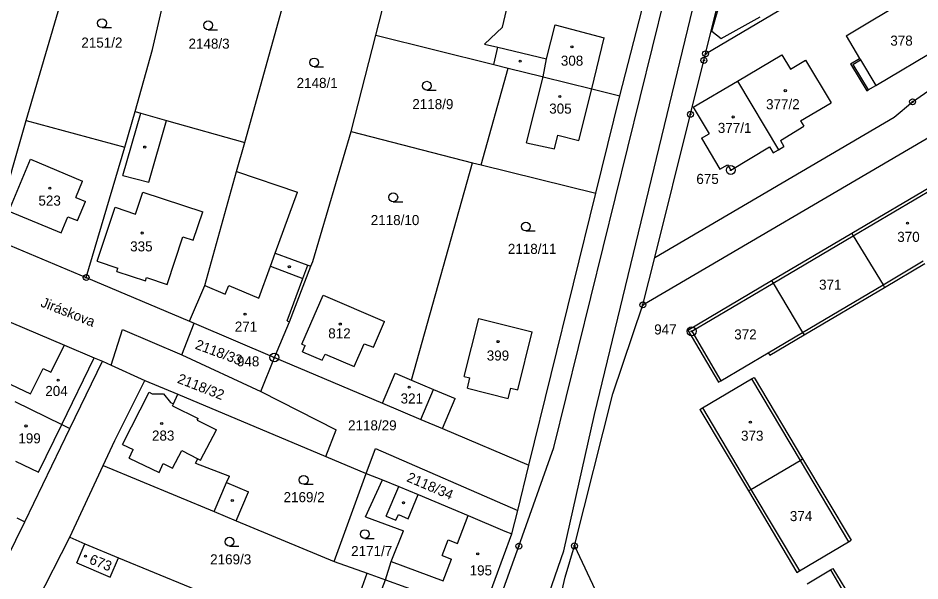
# Model space of a CAD drawing. Extents: x -763205 to -760228, y -1155311 to -1152844.
# Drawn here: x -762068.8 to -761916.2, y -1154846.6 to -1154751.4 of the extents above; entities that cross this region are included whole.
import ezdxf

# ---------------------------------------------------------------- set-up
doc = ezdxf.new("R2010")
doc.units = 0
for name, color, linetype in [('Vrstva 1', 7, 'Continuous'), ('Vrstva 15', 7, 'Continuous'), ('Vrstva 17', 7, 'Continuous'), ('Vrstva 18', 7, 'Continuous'), ('Vrstva 19', 7, 'Continuous'), ('Vrstva 24', 7, 'Continuous'), ('Vrstva 25', 7, 'Continuous'), ('Vrstva 4', 7, 'Continuous'), ('Vrstva 6', 7, 'Continuous')]:
    doc.layers.add(name, color=color, linetype=linetype)

msp = doc.modelspace()

# ---------------------------------------------------------------- linework, layer by layer
at = {"layer": 'Vrstva 1'}
for p, q in [((-761952.5, -1154757.45), (-761945.67, -1154730.09)), ((-762046.07, -1154756.72), (-762041.59, -1154737.22)), ((-762030.46, -1154772.43), (-762021.68, -1154741.06)), ((-761986.85, -1154752.98), (-761984.41, -1154742.67)), ((-762063.57, -1154755.49), (-762060.34, -1154744.39)), ((-762008.26, -1154754.32), (-762005.68, -1154744.12)), ((-761952.5, -1154757.45), (-761930.56, -1154744.46)), ((-761928.73, -1154754.44), (-761914.73, -1154746)), ((-761966.99, -1154764.58), (-761962.78, -1154748.09)), ((-761917.48, -1154765.57), (-761894.16, -1154749.34)), ((-761989.91, -1154755.83), (-761986.85, -1154752.98)), ((-762067.43, -1154768.73), (-762063.57, -1154755.49)), ((-762012.46, -1154770.57), (-762008.26, -1154754.32)), ((-762008.26, -1154754.32), (-761988.34, -1154759.27)), ((-761928.73, -1154754.44), (-761926.44, -1154758.24)), ((-761923.69, -1154762.8), (-761909.7, -1154754.46)), ((-762048.97, -1154767.22), (-762046.07, -1154756.72)), ((-761989.91, -1154755.83), (-761987.65, -1154756.36)), ((-761988.34, -1154759.27), (-761987.65, -1154756.36)), ((-761955.06, -1154767.69), (-761952.78, -1154758.57)), ((-761952.78, -1154758.57), (-761952.5, -1154757.45)), ((-761947.1, -1154762.06), (-761939.62, -1154757.62)), ((-761939.62, -1154757.62), (-761938.15, -1154760.06)), ((-761938.15, -1154760.06), (-761935.58, -1154758.52)), ((-761935.58, -1154758.52), (-761931.27, -1154765.73)), ((-761927.98, -1154759.17), (-761926.44, -1154758.24)), ((-761990.47, -1154776.23), (-761985.89, -1154759.88)), ((-761988.34, -1154759.27), (-761985.89, -1154759.88)), ((-761985.89, -1154759.88), (-761980.16, -1154761.31)), ((-761927.98, -1154759.17), (-761925.23, -1154763.73)), ((-761980.16, -1154761.31), (-761980, -1154761.34)), ((-761980, -1154761.34), (-761971.75, -1154763.37)), ((-761954.58, -1154766.5), (-761947.1, -1154762.06)), ((-761947.1, -1154762.06), (-761940.16, -1154773.67)), ((-761924.97, -1154763.57), (-761923.69, -1154762.8)), ((-761971.75, -1154763.37), (-761966.99, -1154764.58)), ((-761971.09, -1154781.03), (-761966.99, -1154764.58)), ((-761925.23, -1154763.73), (-761924.97, -1154763.57)), ((-761933.84, -1154767.27), (-761931.27, -1154765.73)), ((-761920.6, -1154768.16), (-761917.48, -1154765.57)), ((-762050.75, -1154773.22), (-762048.97, -1154767.22)), ((-762048.97, -1154767.22), (-762048.02, -1154767.49)), ((-762048.02, -1154767.49), (-762043.67, -1154768.71)), ((-761961.09, -1154791.87), (-761955.06, -1154767.69)), ((-761954.58, -1154766.5), (-761951.91, -1154770.96)), ((-761936.42, -1154768.81), (-761933.84, -1154767.27)), ((-762073.2, -1154788.56), (-762067.43, -1154768.73)), ((-762067.43, -1154768.73), (-762050.75, -1154773.22)), ((-762043.67, -1154768.71), (-762030.46, -1154772.43)), ((-761961.09, -1154791.87), (-761920.6, -1154768.16)), ((-761936.42, -1154768.81), (-761935.88, -1154769.71)), ((-762018.97, -1154792.54), (-762012.46, -1154770.57)), ((-762012.46, -1154770.57), (-761991.91, -1154775.87)), ((-761939.85, -1154772.09), (-761935.88, -1154769.71)), ((-761963.1, -1154799.9), (-761914.21, -1154771.28)), ((-761953.2, -1154771.73), (-761951.91, -1154770.96)), ((-761953.2, -1154771.73), (-761950.07, -1154776.97)), ((-761939.85, -1154772.09), (-761939.24, -1154773.12)), ((-762057.28, -1154795.27), (-762050.75, -1154773.22)), ((-762031.84, -1154777.37), (-762030.46, -1154772.43)), ((-761948.24, -1154777.1), (-761941.69, -1154773.19)), ((-761941.69, -1154773.19), (-761941.07, -1154774.22)), ((-761941.07, -1154774.22), (-761940.16, -1154773.67)), ((-761940.16, -1154773.67), (-761939.24, -1154773.12)), ((-762002.24, -1154812.61), (-761991.91, -1154775.87)), ((-761991.91, -1154775.87), (-761990.47, -1154776.23)), ((-761990.47, -1154776.23), (-761971.09, -1154781.03)), ((-761950.07, -1154776.97), (-761948.78, -1154776.2)), ((-761948.78, -1154776.2), (-761948.24, -1154777.1)), ((-762037.23, -1154796.63), (-762031.84, -1154777.37)), ((-762031.84, -1154777.37), (-762021.55, -1154780.87)), ((-761927.77, -1154787.79), (-761913.61, -1154779.42)), ((-762025.3, -1154791.13), (-762021.55, -1154780.87)), ((-761982.39, -1154826.99), (-761971.09, -1154781.03)), ((-762073.2, -1154788.56), (-762057.28, -1154795.27)), ((-761941.33, -1154795.8), (-761927.77, -1154787.79)), ((-761927.77, -1154787.79), (-761927.52, -1154788.22)), ((-761927.52, -1154788.22), (-761922.48, -1154796.51)), ((-762025.3, -1154791.13), (-762019.81, -1154793.19)), ((-761963.1, -1154799.9), (-761961.09, -1154791.87)), ((-762022.9, -1154802.75), (-762019.29, -1154793.38)), ((-762019.81, -1154793.19), (-762019.29, -1154793.38)), ((-762019.29, -1154793.38), (-762018.97, -1154792.54)), ((-761922.23, -1154796.94), (-761915.42, -1154792.91)), ((-762057.28, -1154795.27), (-762039.83, -1154802.63)), ((-762039.83, -1154802.63), (-762037.23, -1154796.63)), ((-761955.53, -1154804.19), (-761941.33, -1154795.8)), ((-761941.33, -1154795.8), (-761941.08, -1154796.23)), ((-761941.08, -1154796.23), (-761936.09, -1154804.55)), ((-761922.48, -1154796.51), (-761922.23, -1154796.94)), ((-761935.83, -1154804.98), (-761922.23, -1154796.94)), ((-762020.81, -1154806.54), (-762017.22, -1154798.28)), ((-762017.22, -1154798.28), (-762006.81, -1154802.72)), ((-761968.19, -1154814.92), (-761963.1, -1154799.9)), ((-762072.3, -1154801.9), (-762060.97, -1154806.7)), ((-762039.83, -1154802.63), (-762039.01, -1154802.98)), ((-762025.45, -1154808.79), (-762022.9, -1154802.75)), ((-762008.7, -1154807.05), (-762006.81, -1154802.72)), ((-761993.32, -1154811.99), (-761990.86, -1154802.21)), ((-761990.86, -1154802.21), (-761981.83, -1154804.48)), ((-762039.01, -1154802.98), (-762025.45, -1154808.79)), ((-761955.53, -1154804.19), (-761950.34, -1154812.98)), ((-761984.29, -1154814.26), (-761981.83, -1154804.48)), ((-761941.65, -1154808.42), (-761935.83, -1154804.98)), ((-761936.09, -1154804.55), (-761935.83, -1154804.98)), ((-762060.97, -1154806.7), (-762055.91, -1154808.84)), ((-762020.81, -1154806.54), (-762020.25, -1154806.79)), ((-762020.69, -1154807.81), (-762020.25, -1154806.79)), ((-762011.93, -1154810.34), (-762010.25, -1154806.48)), ((-762010.25, -1154806.48), (-762008.7, -1154807.05)), ((-762055.91, -1154808.84), (-762054.53, -1154809.42)), ((-762025.45, -1154808.79), (-762007.15, -1154816.52)), ((-762020.69, -1154807.81), (-762017.36, -1154809.26)), ((-762017.36, -1154809.26), (-762016.86, -1154808.24)), ((-762016.86, -1154808.24), (-762011.93, -1154810.34)), ((-761949.91, -1154812.72), (-761941.9, -1154807.99)), ((-761941.9, -1154807.99), (-761941.65, -1154808.42)), ((-762060.03, -1154820.79), (-762054.53, -1154809.42)), ((-762054.53, -1154809.42), (-762053.08, -1154810.08)), ((-762053.08, -1154810.08), (-762047.39, -1154812.66)), ((-762007.15, -1154816.52), (-762005.01, -1154811.44)), ((-762005.01, -1154811.44), (-762002.24, -1154812.61)), ((-762052.41, -1154822.84), (-762047.39, -1154812.66)), ((-762047.39, -1154812.66), (-762041.77, -1154815.02)), ((-762002.24, -1154812.61), (-761998.54, -1154814.18)), ((-761993.32, -1154811.99), (-761992.36, -1154812.23)), ((-761992.8, -1154813.98), (-761992.36, -1154812.23)), ((-761953.03, -1154817.3), (-761944.72, -1154812.41)), ((-761950.34, -1154812.98), (-761949.91, -1154812.72)), ((-761944.72, -1154812.41), (-761944.29, -1154812.15)), ((-761944.29, -1154812.15), (-761936.08, -1154825.93)), ((-762042.53, -1154816.63), (-762041.77, -1154815.02)), ((-762041.77, -1154815.02), (-762016.75, -1154825.51)), ((-761998.54, -1154814.18), (-761994.84, -1154815.74)), ((-761992.8, -1154813.98), (-761985.87, -1154815.72)), ((-761985.87, -1154815.72), (-761985.43, -1154813.97)), ((-761985.43, -1154813.97), (-761984.29, -1154814.26)), ((-761974.69, -1154840.65), (-761968.19, -1154814.92)), ((-762069.34, -1154816.21), (-762061.42, -1154820.11)), ((-762007.15, -1154816.52), (-762000.69, -1154819.26)), ((-761996.99, -1154820.82), (-761994.84, -1154815.74)), ((-762042.69, -1154816.97), (-762042.53, -1154816.63)), ((-762042.69, -1154816.97), (-762038.35, -1154819.1)), ((-761953.46, -1154817.56), (-761953.03, -1154817.3)), ((-761953.46, -1154817.56), (-761945.25, -1154831.34)), ((-762038.49, -1154819.36), (-762038.35, -1154819.1)), ((-762038.49, -1154819.36), (-762035.26, -1154821.02)), ((-762000.69, -1154819.26), (-761996.99, -1154820.82)), ((-762067.68, -1154836.55), (-762060.03, -1154820.79)), ((-762061.42, -1154820.11), (-762060.03, -1154820.79)), ((-762037.92, -1154826.16), (-762035.26, -1154821.02)), ((-761996.99, -1154820.82), (-761982.39, -1154826.99)), ((-762054.41, -1154827.03), (-762052.41, -1154822.84)), ((-762016.75, -1154825.51), (-762009.9, -1154828.38)), ((-762060.03, -1154839.17), (-762054.41, -1154827.03)), ((-762054.41, -1154827.03), (-762035.64, -1154834.84)), ((-762038.79, -1154826.66), (-762038.39, -1154825.92)), ((-762038.79, -1154826.66), (-762033.04, -1154828.84)), ((-762038.39, -1154825.92), (-762037.92, -1154826.16)), ((-761984.29, -1154834.64), (-761982.39, -1154826.99)), ((-761944.82, -1154831.08), (-761936.51, -1154826.18)), ((-761936.51, -1154826.18), (-761936.08, -1154825.93)), ((-761936.08, -1154825.93), (-761927.88, -1154839.69)), ((-762015.33, -1154843.28), (-762009.9, -1154828.38)), ((-762009.9, -1154828.38), (-762007.17, -1154829.47)), ((-762033.52, -1154829.95), (-762033.04, -1154828.84)), ((-762033.52, -1154829.95), (-762029.83, -1154831.51)), ((-762010.02, -1154835.72), (-762007.17, -1154829.47)), ((-762007.17, -1154829.47), (-762004.38, -1154830.59)), ((-762031.89, -1154836.39), (-762029.83, -1154831.51)), ((-762004.38, -1154830.59), (-762001.1, -1154831.97)), ((-761945.25, -1154831.34), (-761944.82, -1154831.08)), ((-761945.25, -1154831.34), (-761937.05, -1154845.12)), ((-762001.1, -1154831.97), (-761992.69, -1154835.5)), ((-762035.64, -1154834.84), (-762031.89, -1154836.39)), ((-761985.28, -1154838.62), (-761984.29, -1154834.64)), ((-762069.04, -1154835.88), (-762067.68, -1154836.55)), ((-762031.89, -1154836.39), (-762015.33, -1154843.28)), ((-762010.02, -1154835.72), (-762003.6, -1154838.08)), ((-761992.69, -1154835.5), (-761986.46, -1154838.14)), ((-762072.46, -1154846.27), (-762067.68, -1154836.55)), ((-762065.69, -1154850.23), (-762060.03, -1154839.17)), ((-762060.03, -1154839.17), (-762057.52, -1154840.28)), ((-762005.69, -1154843.28), (-762003.6, -1154838.08)), ((-761990.29, -1154852.22), (-761985.28, -1154838.62)), ((-761986.46, -1154838.14), (-761985.28, -1154838.62)), ((-762058.88, -1154843.52), (-762057.52, -1154840.28)), ((-762057.52, -1154840.28), (-762051.8, -1154842.64)), ((-761976.24, -1154845.95), (-761974.69, -1154840.65)), ((-761974.69, -1154840.65), (-761970.78, -1154848.92)), ((-761936.62, -1154844.86), (-761928.31, -1154839.95)), ((-761928.31, -1154839.95), (-761927.88, -1154839.69)), ((-762058.88, -1154843.52), (-762053.2, -1154845.93)), ((-762053.2, -1154845.93), (-762051.8, -1154842.64)), ((-762051.8, -1154842.64), (-762031.66, -1154850.9)), ((-762015.33, -1154843.28), (-762009.77, -1154845.26)), ((-762006.67, -1154846.37), (-762005.69, -1154843.28)), ((-762011.17, -1154849.17), (-762009.77, -1154845.26)), ((-762009.77, -1154845.26), (-762006.67, -1154846.37)), ((-761937.05, -1154845.12), (-761936.62, -1154844.86)), ((-761935.32, -1154847.04), (-761931.38, -1154844.7)), ((-761931.38, -1154844.7), (-761930.95, -1154844.45)), ((-761930.95, -1154844.45), (-761925.69, -1154853.17)), ((-762006.67, -1154846.37), (-761990.29, -1154852.22)), ((-761978.48, -1154855.33), (-761976.24, -1154845.95))]:
    msp.add_line(p, q, dxfattribs=at)
at = {"layer": 'Vrstva 24'}
for centre, radius in [((-761952.5, -1154757.45), 0.5), ((-761952.78, -1154758.57), 0.5), ((-761952.78, -1154758.57), 0.1), ((-761952.5, -1154757.45), 0.1), ((-761917.48, -1154765.57), 0.5), ((-761917.48, -1154765.57), 0.1), ((-761955.06, -1154767.69), 0.5), ((-761955.06, -1154767.69), 0.1), ((-761948.24, -1154777.1), 0.75), ((-761948.24, -1154777.1), 0.1), ((-762057.28, -1154795.27), 0.5), ((-762057.28, -1154795.27), 0.1), ((-761963.1, -1154799.9), 0.5), ((-761963.1, -1154799.9), 0.1), ((-761954.85, -1154804.37), 0.75), ((-761954.85, -1154804.37), 0.1), ((-762025.45, -1154808.79), 0.75), ((-762025.45, -1154808.79), 0.1), ((-761984.08, -1154840.68), 0.5), ((-761984.08, -1154840.68), 0.1), ((-761974.69, -1154840.65), 0.5), ((-761974.69, -1154840.65), 0.1)]:
    msp.add_circle(centre, radius, dxfattribs=at)
at = {"layer": 'Vrstva 25'}
for p, q in [((-762054.6, -1154753.04), (-762053, -1154753.04)), ((-762036.65, -1154753.39), (-762035.05, -1154753.39)), ((-762018.72, -1154759.67), (-762017.12, -1154759.67)), ((-761999.66, -1154763.61), (-761998.06, -1154763.61)), ((-762005.34, -1154782.46), (-762003.74, -1154782.46)), ((-761982.91, -1154787.41), (-761981.31, -1154787.41)), ((-762020.49, -1154830.23), (-762018.89, -1154830.23)), ((-762010.14, -1154839.4), (-762008.54, -1154839.4)), ((-762033.04, -1154840.69), (-762031.44, -1154840.69))]:
    msp.add_line(p, q, dxfattribs=at)
for centre, radius in [((-762054.6, -1154752.29), 0.75), ((-762036.65, -1154752.64), 0.75), ((-761975.11, -1154756.29), 0.175), ((-762018.72, -1154758.92), 0.75), ((-761983.88, -1154758.71), 0.175), ((-761999.66, -1154762.86), 0.75), ((-761977.15, -1154764.69), 0.175), ((-761939.01, -1154763.69), 0.175), ((-761947.83, -1154768.14), 0.175), ((-762047.38, -1154773.22), 0.175), ((-762063.42, -1154780.18), 0.175), ((-762005.34, -1154781.71), 0.75), ((-761982.91, -1154786.66), 0.75), ((-761918.33, -1154786.1), 0.175), ((-762047.81, -1154787.75), 0.175), ((-762022.92, -1154793.45), 0.175), ((-762030.41, -1154801.47), 0.175), ((-762014.3, -1154803.14), 0.175), ((-761987.61, -1154806.11), 0.175), ((-762062.04, -1154812.64), 0.175), ((-762002.65, -1154813.81), 0.175), ((-761944.93, -1154819.74), 0.175), ((-762067.46, -1154820.37), 0.175), ((-762044.51, -1154819.95), 0.175), ((-762020.49, -1154829.48), 0.75), ((-762032.56, -1154832.97), 0.175), ((-762003.59, -1154833.34), 0.175), ((-762010.14, -1154838.65), 0.75), ((-762033.04, -1154839.94), 0.75), ((-762057.41, -1154842.36), 0.175), ((-761991.05, -1154841.99), 0.175)]:
    msp.add_circle(centre, radius, dxfattribs=at)
at = {"layer": 'Vrstva 4'}
for p, q in [((-761978.17, -1154824.01), (-761946.39, -1154695.21)), ((-761971.28, -1154818.44), (-761942.52, -1154699.65)), ((-761951.46, -1154753.65), (-761946.5, -1154736.14)), ((-761949.87, -1154754.87), (-761943.28, -1154751.21)), ((-761979.41, -1154758.31), (-761977.97, -1154752.58)), ((-761977.97, -1154752.58), (-761969.64, -1154754.75)), ((-761951.46, -1154753.65), (-761949.87, -1154754.87)), ((-761971.75, -1154763.37), (-761969.64, -1154754.75)), ((-761987.65, -1154756.36), (-761979.41, -1154758.31)), ((-761980, -1154761.34), (-761979.41, -1154758.31)), ((-761927.57, -1154759.27), (-761926.28, -1154758.5)), ((-761926.44, -1154758.24), (-761926.28, -1154758.5)), ((-761926.28, -1154758.5), (-761923.69, -1154762.8)), ((-761927.57, -1154759.27), (-761924.97, -1154763.57)), ((-761982.8, -1154772.53), (-761980, -1154761.34)), ((-761973.95, -1154772.1), (-761971.75, -1154763.37)), ((-762051.1, -1154778.01), (-762048.02, -1154767.49)), ((-762046.71, -1154779.15), (-762043.67, -1154768.71)), ((-761978.08, -1154773.53), (-761977.5, -1154771.22)), ((-761977.5, -1154771.22), (-761973.95, -1154772.1)), ((-761982.8, -1154772.53), (-761978.08, -1154773.53)), ((-762070.36, -1154784.08), (-762066.71, -1154775.26)), ((-762066.71, -1154775.26), (-762057.88, -1154778.99)), ((-762051.1, -1154778.01), (-762046.71, -1154779.15)), ((-762059.05, -1154781.75), (-762057.88, -1154778.99)), ((-762048.96, -1154784.54), (-762047.71, -1154780.82)), ((-762047.71, -1154780.82), (-762037.57, -1154784.17)), ((-761927.52, -1154788.22), (-761913.79, -1154780.1)), ((-762059.05, -1154781.75), (-762057.39, -1154782.44)), ((-762058.75, -1154785.64), (-762057.39, -1154782.44)), ((-762070.36, -1154784.08), (-762061.52, -1154787.74)), ((-762055.44, -1154792.5), (-762052.38, -1154783.38)), ((-762052.38, -1154783.38), (-762048.96, -1154784.54)), ((-762039.16, -1154788.98), (-762037.57, -1154784.17)), ((-762061.52, -1154787.74), (-762060.39, -1154785)), ((-762060.39, -1154785), (-762058.75, -1154785.64)), ((-762043.59, -1154796.45), (-762040.94, -1154788.39)), ((-762040.94, -1154788.39), (-762039.16, -1154788.98)), ((-761941.08, -1154796.23), (-761927.52, -1154788.22)), ((-762026.1, -1154793.33), (-762025.3, -1154791.13)), ((-762055.44, -1154792.5), (-762051.93, -1154793.67)), ((-762052.12, -1154794.24), (-762051.93, -1154793.67)), ((-762028.09, -1154798.77), (-762026.1, -1154793.33)), ((-762026.1, -1154793.33), (-762020.65, -1154795.45)), ((-762020.65, -1154795.45), (-762019.81, -1154793.19)), ((-761922.48, -1154796.51), (-761915.68, -1154792.48)), ((-762052.12, -1154794.24), (-762047.27, -1154795.85)), ((-762047.27, -1154795.85), (-762047.08, -1154795.29)), ((-762047.08, -1154795.29), (-762043.59, -1154796.45)), ((-762037.23, -1154796.63), (-762033.77, -1154798.11)), ((-762033.77, -1154798.11), (-762033.14, -1154796.62)), ((-762033.14, -1154796.62), (-762028.09, -1154798.77)), ((-762023.3, -1154802.58), (-762020.65, -1154795.45)), ((-761954.85, -1154804.37), (-761941.08, -1154796.23)), ((-761936.09, -1154804.55), (-761922.48, -1154796.51)), ((-762023.3, -1154802.58), (-762022.9, -1154802.75)), ((-761954.85, -1154804.37), (-761949.91, -1154812.72)), ((-761941.9, -1154807.99), (-761936.09, -1154804.55)), ((-762063.24, -1154811.25), (-762060.97, -1154806.7)), ((-762061.42, -1154820.11), (-762055.91, -1154808.84)), ((-762066.73, -1154814.96), (-762064.54, -1154810.63)), ((-762064.54, -1154810.63), (-762063.24, -1154811.25)), ((-762071.08, -1154812.85), (-762066.73, -1154814.96)), ((-761944.72, -1154812.41), (-761936.51, -1154826.18)), ((-762051.16, -1154823.48), (-762046.62, -1154814.67)), ((-762046.62, -1154814.67), (-762046.1, -1154814.92)), ((-762046.1, -1154814.92), (-762044.22, -1154814.93)), ((-762044.22, -1154814.93), (-762043.02, -1154816.39)), ((-762000.69, -1154819.26), (-761998.54, -1154814.18)), ((-762043.02, -1154816.39), (-762042.53, -1154816.63)), ((-761953.03, -1154817.3), (-761944.82, -1154831.08)), ((-761976.47, -1154841.48), (-761971.28, -1154818.44)), ((-762065.37, -1154828.2), (-762061.42, -1154820.11)), ((-762051.16, -1154823.48), (-762049.31, -1154824.36)), ((-761984.08, -1154840.68), (-761978.17, -1154824.01)), ((-762050, -1154825.82), (-762049.31, -1154824.36)), ((-762042.66, -1154827.5), (-762041.13, -1154824.52)), ((-762041.13, -1154824.52), (-762038.39, -1154825.92)), ((-762069.24, -1154826.32), (-762065.37, -1154828.2)), ((-762050, -1154825.82), (-762044.95, -1154828.21)), ((-762044.95, -1154828.21), (-762044.26, -1154826.74)), ((-762044.26, -1154826.74), (-762042.66, -1154827.5)), ((-761936.51, -1154826.18), (-761928.31, -1154839.95)), ((-762035.64, -1154834.84), (-762033.52, -1154829.95)), ((-762006.52, -1154835.64), (-762004.38, -1154830.59)), ((-761944.82, -1154831.08), (-761936.62, -1154844.86)), ((-762002.79, -1154836.05), (-762001.1, -1154831.97)), ((-762006.52, -1154835.64), (-762004.9, -1154836.29)), ((-762004.9, -1154836.29), (-762004.46, -1154835.36)), ((-762004.46, -1154835.36), (-762002.79, -1154836.05)), ((-761994.48, -1154840.21), (-761992.69, -1154835.5)), ((-762003.03, -1154892.91), (-761984.08, -1154840.68)), ((-761997.08, -1154842.29), (-761996.06, -1154839.62)), ((-761996.06, -1154839.62), (-761994.48, -1154840.21)), ((-761997.08, -1154842.29), (-761995.49, -1154842.89)), ((-761991.4, -1154884.58), (-761976.47, -1154841.48)), ((-762005.69, -1154843.28), (-761996.87, -1154846.52)), ((-761996.87, -1154846.52), (-761995.49, -1154842.89)), ((-761931.38, -1154844.7), (-761926.44, -1154853.01)), ((-762007.67, -1154849.03), (-762006.67, -1154846.37))]:
    msp.add_line(p, q, dxfattribs=at)
at = {"layer": 'Vrstva 6'}
for p, q in [((-762053.08, -1154810.08), (-762051.13, -1154804.05)), ((-762051.13, -1154804.05), (-762041.12, -1154808.36)), ((-762041.12, -1154808.36), (-762039.01, -1154802.98)), ((-762041.12, -1154808.36), (-762027.74, -1154814.53)), ((-762027.74, -1154814.53), (-762025.45, -1154808.79)), ((-762027.74, -1154814.53), (-762014.98, -1154821.03)), ((-762016.75, -1154825.51), (-762014.98, -1154821.03)), ((-762009.9, -1154828.38), (-762008.33, -1154824.16)), ((-762008.33, -1154824.16), (-761984.29, -1154834.64))]:
    msp.add_line(p, q, dxfattribs=at)

# ---------------------------------------------------------------- texts
at = {"layer": 'Vrstva 15'}
msp.add_text('Jiráskova', height=1.7, rotation=338.44617, dxfattribs=at).set_placement((-762065.126, -1154800.119))
at = {"layer": 'Vrstva 17'}
for s, p in [('675', (-761954.065, -1154779.46)), ('947', (-761961.194, -1154804.9)), ('948', (-762031.784, -1154810.29))]:
    msp.add_text(s, height=1.7, dxfattribs=at).set_placement(p)
at = {"layer": 'Vrstva 18'}
for s, p in [('2151/2', (-762058.103, -1154756.41)), ('2148/3', (-762039.973, -1154756.59)), ('2148/1', (-762021.683, -1154763.23)), ('2118/9', (-762002.113, -1154766.81)), ('2118/10', (-762009.143, -1154786.41)), ('2118/11', (-761985.953, -1154791.28)), ('2118/29', (-762012.983, -1154821.11)), ('2169/2', (-762023.893, -1154833.25)), ('2171/7', (-762012.463, -1154842.36)), ('2169/3', (-762036.313, -1154843.76))]:
    msp.add_text(s, height=1.7, dxfattribs=at).set_placement(p)
for s, rotation, p in [('2118/33', 339.59209, (-762038.987, -1154807.273)), ('2118/32', 338.67535, (-762041.999, -1154813.026)), ('2118/34', 336.84189, (-762003.202, -1154829.673))]:
    msp.add_text(s, height=1.7, rotation=rotation, dxfattribs=at).set_placement(p)
at = {"layer": 'Vrstva 19'}
for s, p in [('378', (-761921.253, -1154756.08)), ('308', (-761976.983, -1154759.47)), ('305', (-761978.953, -1154767.57)), ('377/2', (-761942.273, -1154766.83)), ('377/1', (-761950.433, -1154770.83)), ('523', (-762065.363, -1154783.12)), ('370', (-761920.073, -1154789.25)), ('335', (-762049.843, -1154790.86)), ('371', (-761933.303, -1154797.33)), ('271', (-762032.143, -1154804.42)), ('812', (-762016.333, -1154805.56)), ('372', (-761947.653, -1154805.74)), ('399', (-761989.523, -1154809.31)), ('204', (-762064.203, -1154815.3)), ('321', (-762004.093, -1154816.57)), ('283', (-762046.153, -1154822.84)), ('373', (-761946.503, -1154822.86)), ('199', (-762068.757, -1154823.3)), ('374', (-761938.243, -1154836.45)), ('195', (-761992.417, -1154845.63))]:
    msp.add_text(s, height=1.7, dxfattribs=at).set_placement(p)
msp.add_text('673', height=1.7, rotation=338.38888, dxfattribs=at).set_placement((-762056.898, -1154843.571))

doc.saveas('drawing.dxf')
